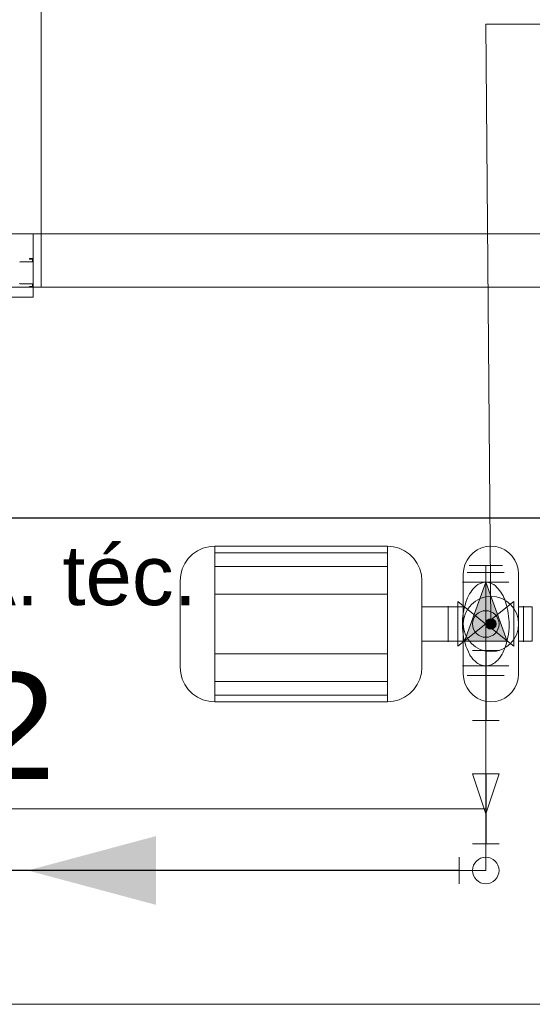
# Model space of a CAD drawing. Header units: millimetres. Extents: x 2 to 902, y -447 to 199.
# Tile 517 of 656: x 30.46 to 32.39, y 146.42 to 150.13. Entities that reach past the tile are written whole.
import ezdxf

# ---------------------------------------------------------------- set-up
doc = ezdxf.new("R2010")
doc.units = ezdxf.units.MM
doc.header["$MEASUREMENT"] = 0
doc.linetypes.add('NULL', pattern=[0])
for name, color, linetype, lineweight in [('AL-Condutos', 3, 'Continuous', 25), ('AL-Conexões', 9, 'Continuous', 18), ('AL-Sentido conduto', 9, 'Continuous', 30), ('AL-Textos conduto', 7, 'Continuous', 9), ('Ambiente-Textos', 251, 'Continuous', 5), ('IFC-Laje-Contorno', 134, 'Continuous', 5), ('IFC-Parede padrão-Contorno', 44, 'Continuous', 5), ('IFC-Parede-Contorno', 42, 'Continuous', 5), ('IFC-Porta-Contorno', 142, 'Continuous', 5), ('Simbolos', 5, 'Continuous', 20), ('Simbolos_int', 2, 'Continuous', 15)]:
    doc.layers.add(name, color=color, linetype=linetype, lineweight=lineweight)
doc.styles.add('Arial', font='arial.ttf')

msp = doc.modelspace()

# ---------------------------------------------------------------- hatches: boundary and pattern name
at = {"layer": 'AL-Sentido conduto', "linetype": 'Continuous'}
msp.add_hatch(color=7, dxfattribs=at).paths.add_polyline_path([(30.4867, 146.9277), (30.9696, 146.7983), (30.9696, 147.0571)])
at = {"layer": 'Simbolos', "linetype": 'Continuous'}
for points in [[(32.1311, 147.7897), (32.2913, 147.7896), (32.2112, 148.0122)], [(32.1347, 147.802), (32.2112, 148.0122), (32.1347, 147.802), (32.2877, 147.802)], [(32.2502, 147.8546), (32.2501, 147.8563), (32.2499, 147.858), (32.2496, 147.8596), (32.249, 147.8612), (32.2484, 147.8628), (32.2476, 147.8643), (32.2467, 147.8658), (32.2457, 147.8671), (32.2445, 147.8684), (32.2433, 147.8695), (32.2419, 147.8705), (32.2405, 147.8715), (32.239, 147.8722), (32.2374, 147.8729), (32.2358, 147.8734), (32.2341, 147.8738), (32.2324, 147.874), (32.2307, 147.8741), (32.229, 147.874), (32.2273, 147.8738), (32.2257, 147.8734), (32.2241, 147.8729), (32.2225, 147.8722), (32.221, 147.8715), (32.2195, 147.8705), (32.2182, 147.8695), (32.2169, 147.8684), (32.2158, 147.8671), (32.2147, 147.8658), (32.2138, 147.8643), (32.213, 147.8628), (32.2124, 147.8612), (32.2119, 147.8596), (32.2115, 147.858), (32.2113, 147.8563), (32.2112, 147.8546), (32.2113, 147.8529), (32.2115, 147.8512), (32.2119, 147.8495), (32.2124, 147.8479), (32.213, 147.8463), (32.2138, 147.8448), (32.2147, 147.8434), (32.2158, 147.842), (32.2169, 147.8408), (32.2182, 147.8396), (32.2195, 147.8386), (32.221, 147.8377), (32.2225, 147.8369), (32.2241, 147.8362), (32.2257, 147.8357), (32.2273, 147.8354), (32.229, 147.8351), (32.2307, 147.8351), (32.2324, 147.8351), (32.2341, 147.8354), (32.2358, 147.8357), (32.2374, 147.8362), (32.239, 147.8369), (32.2405, 147.8377), (32.2419, 147.8386), (32.2433, 147.8396), (32.2445, 147.8408), (32.2457, 147.842), (32.2467, 147.8434), (32.2476, 147.8448), (32.2484, 147.8463), (32.249, 147.8479), (32.2496, 147.8495), (32.2499, 147.8512), (32.2501, 147.8529)]]:
    msp.add_hatch(color=5, dxfattribs=at).paths.add_polyline_path(points)

# ---------------------------------------------------------------- linework, layer by layer
at = {"layer": 'AL-Condutos'}
for p, q in [((11.2378, 148.2536), (33.5274, 148.2536)), ((32.2112, 147.7546), (32.2112, 147.4911)), ((32.2112, 147.2911), (32.2112, 147.0277)), ((32.1112, 146.9277), (29.6621, 146.9277))]:
    msp.add_line(p, q, dxfattribs=at)
at = {"layer": 'AL-Conexões'}
for p, q in [((32.2112, 147.8546), (32.2112, 147.7546)), ((32.2612, 147.7546), (32.1612, 147.7546)), ((32.1612, 147.4911), (32.2612, 147.4911)), ((32.2112, 147.3911), (32.2112, 147.4911)), ((32.2112, 147.3911), (32.2112, 147.2911)), ((32.2612, 147.2911), (32.1612, 147.2911)), ((32.2112, 147.1411), (32.1612, 147.2911)), ((32.2112, 147.1411), (32.2612, 147.2911)), ((32.1612, 147.0277), (32.2612, 147.0277)), ((32.2112, 146.9277), (32.2112, 147.0277)), ((32.1112, 146.8777), (32.1112, 146.9777)), ((32.2112, 146.9277), (32.1112, 146.9277))]:
    msp.add_line(p, q, dxfattribs=at)
for centre in [(32.2112, 147.8546), (32.2112, 146.9277), (32.2112, 146.9277)]:
    msp.add_circle(centre, 0.05, dxfattribs=at)
at = {"layer": 'AL-Sentido conduto'}
msp.add_lwpolyline([(31.2867, 146.9277), (30.4867, 146.9277)], dxfattribs=at)
at = {"layer": 'AL-Textos conduto'}
for points in [[(32.2307, 147.8546), (32.2112, 150.1109), (34.014, 150.1109)], [(32.2112, 147.1594), (31.0112, 147.1594), (29.2084, 147.1594)]]:
    msp.add_lwpolyline(points, dxfattribs=at)
at = {"layer": 'IFC-Laje-Contorno', "color": 7, "lineweight": 5}
for p, q in [((30.5371, 149.1215), (30.5371, 152.723)), ((30.5371, 149.3215), (30.5371, 152.723)), ((30.5371, 149.3215), (43.0611, 149.3215)), ((30.5371, 149.3215), (43.0611, 149.3215)), ((27.6287, 149.1215), (30.5371, 149.1215)), ((30.5371, 149.1215), (32.7271, 149.1215)), ((29.0671, 146.4244), (32.7271, 146.4244))]:
    msp.add_line(p, q, dxfattribs=at)
at = {"layer": 'IFC-Parede padrão-Contorno', "color": 7, "lineweight": 5}
for p, q in [((28.7471, 149.3215), (30.5071, 149.3215)), ((30.5071, 149.3215), (31.9888, 149.3215)), ((30.5071, 149.2508), (30.5071, 149.3215)), ((31.9888, 149.3215), (32.9271, 149.3215)), ((30.5071, 149.1215), (30.5071, 149.2508)), ((30.5071, 149.1215), (31.4708, 149.1215)), ((31.4708, 149.1215), (32.7271, 149.1215))]:
    msp.add_line(p, q, dxfattribs=at)
at = {"layer": 'IFC-Parede-Contorno', "color": 7, "lineweight": 5}
msp.add_line((28.1287, 146.4244), (44.0637, 146.4244), dxfattribs=at)
at = {"layer": 'IFC-Porta-Contorno', "color": 7, "lineweight": 5}
for p, q in [((30.4931, 149.227), (30.4935, 149.2279)), ((30.4931, 149.227), (30.5047, 149.2271)), ((30.4931, 149.227), (30.5006, 149.2271)), ((30.4935, 149.2279), (30.4941, 149.2295)), ((30.4941, 149.2295), (30.4987, 149.2295)), ((30.4987, 149.2295), (30.5071, 149.2295)), ((30.5006, 149.2271), (30.5047, 149.2271)), ((30.5047, 149.2207), (30.5047, 149.2271)), ((30.5047, 149.2171), (30.5047, 149.2207)), ((30.4563, 149.2156), (30.4564, 149.2158)), ((30.4564, 149.2159), (30.4566, 149.2161)), ((30.4564, 149.2158), (30.4564, 149.2159)), ((30.4566, 149.2161), (30.4567, 149.2162)), ((30.4567, 149.2162), (30.4568, 149.2164)), ((30.4568, 149.2164), (30.4569, 149.2165)), ((30.4569, 149.2165), (30.4571, 149.2167)), ((30.4571, 149.2167), (30.4574, 149.2169)), ((30.4572, 149.2167), (30.4574, 149.2169)), ((30.4575, 149.2169), (30.4578, 149.217)), ((30.4578, 149.217), (30.4579, 149.217)), ((30.4579, 149.217), (30.4581, 149.2171)), ((30.4581, 149.2171), (30.4585, 149.2171)), ((30.4581, 149.2171), (30.4583, 149.2171)), ((30.4583, 149.2171), (30.4585, 149.2171)), ((30.4585, 149.2171), (30.4748, 149.2171)), ((30.4748, 149.2171), (30.5047, 149.2171)), ((30.4562, 149.1355), (30.4564, 149.1353)), ((30.4564, 149.1353), (30.4564, 149.1351)), ((30.4564, 149.1351), (30.4566, 149.1349)), ((30.4567, 149.1348), (30.4569, 149.1346)), ((30.457, 149.1345), (30.4572, 149.1343)), ((30.4572, 149.1343), (30.4573, 149.1342)), ((30.4573, 149.1342), (30.4576, 149.1341)), ((30.4577, 149.1341), (30.4579, 149.134)), ((30.4579, 149.134), (30.4581, 149.134)), ((30.4581, 149.134), (30.4584, 149.1339)), ((30.4584, 149.1339), (30.4585, 149.1339)), ((30.4585, 149.1339), (30.4884, 149.1339)), ((30.4884, 149.1339), (30.5047, 149.1339)), ((30.4931, 149.124), (30.4972, 149.124)), ((30.4931, 149.124), (30.4938, 149.1224)), ((30.4938, 149.1224), (30.4941, 149.1215)), ((30.4941, 149.1215), (30.5025, 149.1215)), ((30.4972, 149.124), (30.5047, 149.1239)), ((30.5025, 149.1215), (30.5071, 149.1215)), ((30.5047, 149.1275), (30.5047, 149.1339)), ((30.5047, 149.1239), (30.5047, 149.1275)), ((30.5071, 149.0862), (30.5071, 149.1215)), ((28.7471, 149.0839), (30.5071, 149.0839)), ((30.5071, 149.0858), (30.5071, 149.0862)), ((30.5071, 149.0854), (30.5071, 149.0858)), ((30.5071, 149.0851), (30.5071, 149.0854)), ((30.5071, 149.0847), (30.5071, 149.0851)), ((30.5071, 149.0845), (30.5071, 149.0847)), ((30.5071, 149.0842), (30.5071, 149.0845)), ((30.5071, 149.084), (30.5071, 149.0841))]:
    msp.add_line(p, q, dxfattribs=at)
at = {"layer": 'Simbolos'}
for p, q in [((31.1908, 148.1471), (31.8408, 148.1471)), ((31.1908, 147.5621), (31.1908, 148.1471)), ((31.8408, 148.1471), (31.8408, 147.5621)), ((31.1908, 148.1225), (31.8408, 148.1225)), ((32.2744, 148.0743), (32.1484, 148.0743)), ((32.2114, 147.8547), (32.2114, 148.0743)), ((31.1908, 148.0705), (31.8408, 148.0705)), ((32.1267, 147.6661), (32.1267, 148.0431)), ((32.3347, 147.6661), (32.3347, 148.0431)), ((31.0608, 147.6921), (31.0608, 148.0171)), ((31.9708, 148.0171), (31.9708, 147.6921)), ((32.1315, 147.7897), (32.2112, 148.0122)), ((32.2914, 147.7896), (32.2112, 148.0122)), ((31.1908, 147.9665), (31.8408, 147.9665)), ((32.1064, 147.9386), (32.2114, 147.8544)), ((32.1064, 147.7706), (32.1064, 147.9386)), ((32.3164, 147.9386), (32.2114, 147.8547)), ((32.3164, 147.7706), (32.3164, 147.9386)), ((31.9708, 147.9196), (32.1267, 147.9196)), ((32.3347, 147.9196), (32.3865, 147.9196)), ((32.3865, 147.7896), (32.3865, 147.9196)), ((32.1064, 147.7706), (32.2114, 147.8547)), ((32.3164, 147.7706), (32.2114, 147.8547)), ((31.9708, 147.7896), (32.1267, 147.7896)), ((32.1315, 147.7897), (32.2914, 147.7896)), ((32.3347, 147.7896), (32.3865, 147.7896)), ((31.1908, 147.7427), (31.8408, 147.7427)), ((31.1908, 147.6387), (31.8408, 147.6387)), ((31.1908, 147.5867), (31.8408, 147.5867)), ((31.8408, 147.5621), (31.1908, 147.5621))]:
    msp.add_line(p, q, dxfattribs=at)
for points in [[(31.1908, 148.1471), (31.1683, 148.1451), (31.1464, 148.1392), (31.1258, 148.1297), (31.1073, 148.1167), (31.0913, 148.1006), (31.0783, 148.0821), (31.0687, 148.0615), (31.0628, 148.0396), (31.0608, 148.0171)], [(31.9708, 148.0171), (31.9689, 148.0396), (31.963, 148.0615), (31.9534, 148.0821), (31.9404, 148.1006), (31.9244, 148.1167), (31.9058, 148.1297), (31.8853, 148.1392), (31.8634, 148.1451), (31.8408, 148.1471)], [(32.3347, 148.0431), (32.3331, 148.0611), (32.3284, 148.0786), (32.3208, 148.0951), (32.3104, 148.1099), (32.2976, 148.1227), (32.2827, 148.1331), (32.2663, 148.1408), (32.2488, 148.1455), (32.2307, 148.1471), (32.2127, 148.1455), (32.1952, 148.1408), (32.1787, 148.1331), (32.1639, 148.1227), (32.1511, 148.1099), (32.1407, 148.0951), (32.133, 148.0786), (32.1283, 148.0611), (32.1267, 148.0431)], [(32.1812, 148.0027), (32.1752, 147.9976), (32.1694, 147.9923), (32.1641, 147.9865), (32.159, 147.9805), (32.1544, 147.9741), (32.1501, 147.9675), (32.1463, 147.9606), (32.1429, 147.9535), (32.1399, 147.9462)], [(32.2112, 148.0123), (32.2077, 148.0119), (32.2042, 148.0113), (32.2008, 148.0106), (32.1974, 148.0097), (32.194, 148.0086), (32.1907, 148.0074), (32.1875, 148.006), (32.1843, 148.0045), (32.1812, 148.0028)], [(32.2412, 148.0028), (32.2381, 148.0045), (32.235, 148.006), (32.2317, 148.0074), (32.2284, 148.0086), (32.2251, 148.0097), (32.2217, 148.0106), (32.2182, 148.0113), (32.2147, 148.0119), (32.2112, 148.0123)], [(32.2825, 147.9462), (32.2796, 147.9535), (32.2762, 147.9606), (32.2723, 147.9675), (32.2681, 147.9741), (32.2634, 147.9805), (32.2584, 147.9865), (32.253, 147.9923), (32.2473, 147.9976), (32.2412, 148.0027)], [(32.1399, 147.9463), (32.1364, 147.9362), (32.1332, 147.9259), (32.1305, 147.9155), (32.1283, 147.9051), (32.1264, 147.8945), (32.1251, 147.8838), (32.1241, 147.8732), (32.1236, 147.8624), (32.1236, 147.8517)], [(32.2988, 147.8517), (32.2988, 147.8624), (32.2983, 147.8732), (32.2974, 147.8838), (32.296, 147.8945), (32.2941, 147.9051), (32.2919, 147.9155), (32.2892, 147.9259), (32.2861, 147.9362), (32.2825, 147.9463)], [(32.1236, 147.8515), (32.1237, 147.8399), (32.1244, 147.8282), (32.1257, 147.8167), (32.1276, 147.8052), (32.13, 147.7938), (32.1331, 147.7825), (32.1367, 147.7715), (32.1409, 147.7606), (32.1456, 147.7499)], [(32.2768, 147.7499), (32.2816, 147.7606), (32.2857, 147.7715), (32.2893, 147.7825), (32.2924, 147.7938), (32.2949, 147.8052), (32.2967, 147.8167), (32.298, 147.8282), (32.2987, 147.8399), (32.2989, 147.8515)], [(32.1456, 147.7499), (32.1474, 147.7456), (32.1495, 147.7414), (32.1517, 147.7373), (32.1542, 147.7333), (32.1569, 147.7295), (32.1598, 147.7258), (32.1629, 147.7222), (32.1662, 147.7189), (32.1696, 147.7157)], [(32.2528, 147.7157), (32.2562, 147.7189), (32.2595, 147.7222), (32.2626, 147.7258), (32.2655, 147.7295), (32.2682, 147.7333), (32.2707, 147.7373), (32.2729, 147.7414), (32.275, 147.7456), (32.2768, 147.7499)], [(32.1696, 147.7159), (32.1733, 147.7122), (32.1773, 147.7088), (32.1816, 147.7059), (32.1862, 147.7033), (32.1909, 147.7011), (32.1958, 147.6994), (32.2009, 147.6981), (32.206, 147.6973), (32.2112, 147.697)], [(32.2112, 147.697), (32.2164, 147.6973), (32.2216, 147.6981), (32.2266, 147.6994), (32.2316, 147.7011), (32.2363, 147.7033), (32.2408, 147.7059), (32.2451, 147.7088), (32.2491, 147.7122), (32.2528, 147.7159)], [(31.0608, 147.6921), (31.0628, 147.6695), (31.0687, 147.6476), (31.0783, 147.6271), (31.0913, 147.6085), (31.1073, 147.5925), (31.1258, 147.5795), (31.1464, 147.5699), (31.1683, 147.564), (31.1908, 147.5621)], [(31.8408, 147.5621), (31.8634, 147.564), (31.8853, 147.5699), (31.9058, 147.5795), (31.9244, 147.5925), (31.9404, 147.6085), (31.9534, 147.6271), (31.963, 147.6476), (31.9689, 147.6695), (31.9708, 147.6921)], [(32.1267, 147.6661), (32.1283, 147.648), (32.133, 147.6305), (32.1407, 147.6141), (32.1511, 147.5992), (32.1639, 147.5864), (32.1787, 147.576), (32.1952, 147.5683), (32.2127, 147.5637), (32.2307, 147.5621), (32.2488, 147.5637), (32.2663, 147.5683), (32.2827, 147.576), (32.2976, 147.5864), (32.3104, 147.5992), (32.3208, 147.6141), (32.3284, 147.6305), (32.3331, 147.648), (32.3347, 147.6661)]]:
    msp.add_lwpolyline(points, dxfattribs=at)
for radius in [0.104, 0.0195, 0.0195]:
    msp.add_circle((32.2307, 147.8546), radius, dxfattribs=at)
at = {"layer": 'Simbolos_int'}
for p, q in [((32.1411, 148.0486), (32.281, 148.0486)), ((32.1236, 148.0122), (32.2985, 148.0122)), ((32.07, 147.7874), (32.07, 147.9218)), ((32.3528, 147.7874), (32.3528, 147.9218)), ((32.2985, 147.6969), (32.1236, 147.6971)), ((32.281, 147.6605), (32.1411, 147.6607))]:
    msp.add_line(p, q, dxfattribs=at)

# ---------------------------------------------------------------- texts
at = {"layer": 'AL-Textos conduto', "linetype": 'NULL', "insert": (29.6284, 147.2607), "char_height": 0.4, "width": 1.92561, "attachment_point": 7, "line_spacing_factor": 0.6, "style": 'Arial'}
msp.add_mtext('ø32', dxfattribs=at)
at = {"layer": 'Ambiente-Textos', "color": 7, "linetype": 'NULL', "lineweight": 5, "insert": (30.6779, 147.9222), "char_height": 0.225, "width": 1.841822, "attachment_point": 8, "line_spacing_factor": 0.9, "style": 'Arial'}
msp.add_mtext('A. téc.', dxfattribs=at)

doc.saveas('drawing.dxf')
